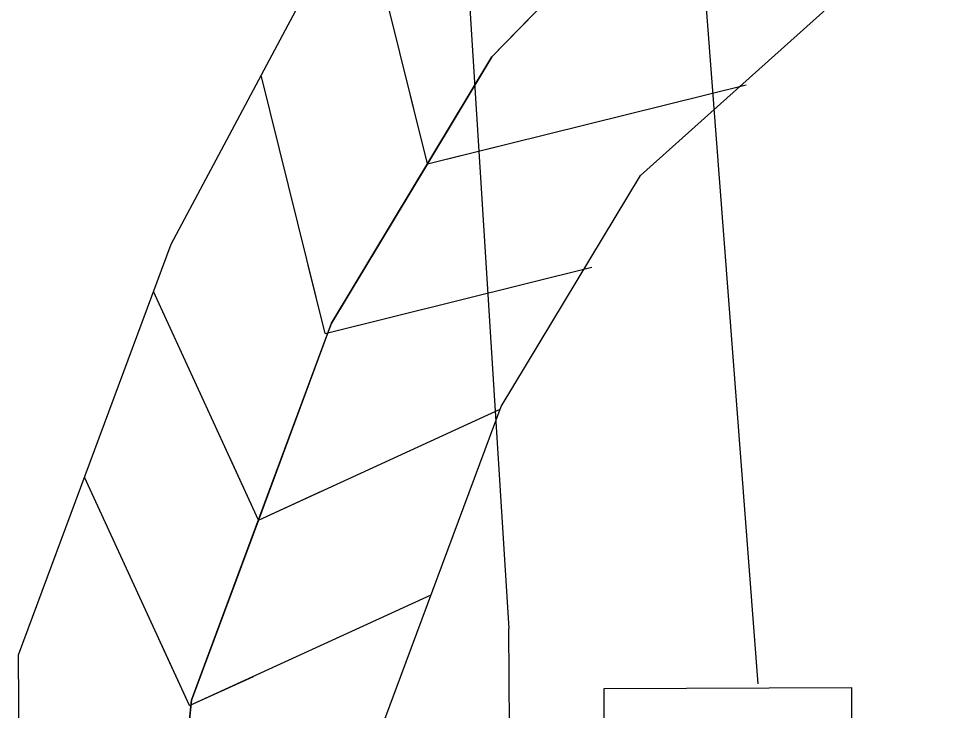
# Model space of a CAD drawing. Extents: x 2384780 to 2405861, y 547869 to 573706.
# Drawn here: x 2394693 to 2394787.2, y 554001.5 to 554071.7 of the extents above; entities that cross this region are included whole.
import ezdxf

# ---------------------------------------------------------------- set-up
doc = ezdxf.new("R2010")
doc.units = 0
for name, color, linetype in [('Breaklines', 7, 'Continuous'), ('Prop Lateral V Ditch Detail CELL', 7, 'Continuous'), ('Prop Pipe Text', 7, 'Continuous')]:
    doc.layers.add(name, color=color, linetype=linetype)

msp = doc.modelspace()

# ---------------------------------------------------------------- linework, layer by layer
at = {"layer": 'Breaklines'}
for points in [[(2394761.512, 554088.28), (2394767.93975, 554004.22075)], [(2394752.40425, 553994.306), (2394752.366, 554003.74125), (2394777.44525, 554003.84325), (2394777.48075, 553994.99875)]]:
    msp.add_lwpolyline(points, dxfattribs=at)
at = {"layer": 'Prop Lateral V Ditch Detail CELL'}
for p, q in [((2394734.43761, 554056.96632), (2394728.43025, 554081.14891)), ((2394724.07884, 554039.7599), (2394717.57142, 554065.95546)), ((2394734.43761, 554056.96632), (2394766.76143, 554064.9961)), ((2394734.43759, 554056.9663), (2394732.71713, 554063.89204)), ((2394734.43759, 554056.9663), (2394741.36333, 554058.68677)), ((2394724.07883, 554039.75988), (2394722.35836, 554046.68562)), ((2394724.07884, 554039.7599), (2394751.11447, 554046.476)), ((2394717.29056, 554020.83422), (2394706.66515, 554044.01432)), ((2394724.07883, 554039.75988), (2394731.00457, 554041.48035)), ((2394717.29056, 554020.83422), (2394741.80029, 554032.06912)), ((2394717.29055, 554020.8342), (2394714.31693, 554027.32138)), ((2394710.29841, 554002.00672), (2394699.6721, 554025.18877)), ((2394717.29055, 554020.8342), (2394723.77773, 554023.80783)), ((2394710.29841, 554002.00672), (2394734.81063, 554013.24276)), ((2394710.2984, 554002.0067), (2394707.32478, 554008.49388)), ((2394710.2984, 554002.0067), (2394716.78557, 554004.98033))]:
    msp.add_line(p, q, dxfattribs=at)
for points in [[(2394698.79685, 553931.41097), (2394693.28627, 553962.64313), (2394692.97379, 554007.15669), (2394708.44434, 554048.80394), (2394724.32647, 554078.64947), (2394752.45145, 554095.77918)], [(2394765.30322, 554092.74951), (2394746.1505, 554073.12702), (2394746.15047, 554073.12699), (2394740.97395, 554067.8235), (2394734.43761, 554056.96632), (2394734.43759, 554056.9663), (2394724.70615, 554040.8019), (2394724.28272, 554039.66173), (2394724.28271, 554039.6617), (2394717.29056, 554020.83422), (2394717.29055, 554020.8342), (2394710.50829, 554002.57186), (2394710.4483, 554001.972), (2394710.44829, 554001.97198), (2394708.44969, 553981.98774), (2394708.44969, 553981.98772), (2394706.45109, 553962.00347), (2394706.45109, 553962.00347), (2394706.4348, 553961.84067), (2394708.26876, 553942.00493), (2394708.26876, 553942.00493), (2394710.11777, 553922.00628)], [(2394710.11777, 553922.00628), (2394706.4348, 553961.84067), (2394710.50829, 554002.57186), (2394724.70615, 554040.8019), (2394740.97395, 554067.8235), (2394760.17891, 554087.49951)], [(2394760.17888, 554087.49949), (2394746.1505, 554073.12702), (2394740.97395, 554067.8235), (2394734.43761, 554056.96632), (2394724.70615, 554040.8019), (2394724.28272, 554039.66173), (2394717.29056, 554020.83422), (2394710.50829, 554002.57186), (2394710.4483, 554001.972), (2394708.44969, 553981.98774), (2394706.45109, 553962.00347), (2394706.4348, 553961.84067), (2394708.26876, 553942.00493), (2394710.11777, 553922.00628)], [(2394720.78813, 553934.85075), (2394720.79808, 553960.96407), (2394729.04896, 553997.72394), (2394741.90112, 554032.34068), (2394756.05637, 554055.77051), (2394787.17531, 554083.7236)]]:
    msp.add_lwpolyline(points, dxfattribs=at)
at = {"layer": 'Prop Pipe Text'}
for p in [(2394737.20048, 554097.43489), (2394742.74769, 553999.83199)]:
    msp.add_line(p, (2394742.70755, 554009.83191), dxfattribs=at)

doc.saveas('drawing.dxf')
